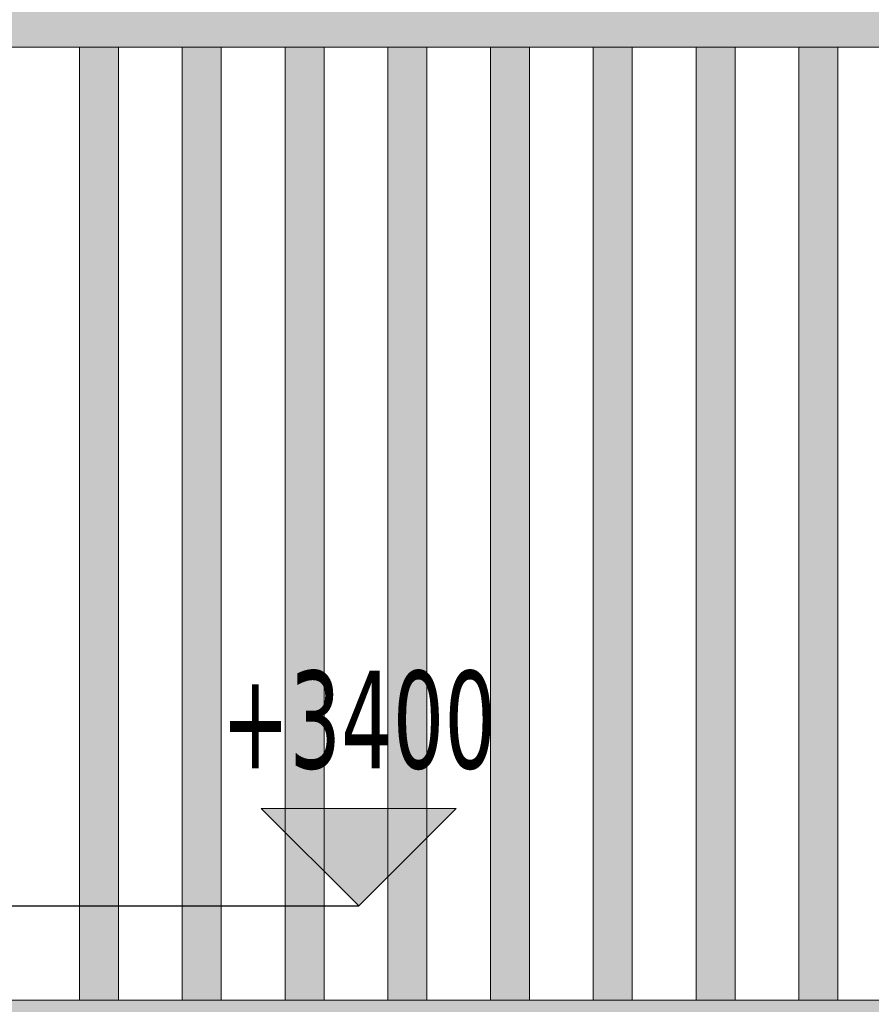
# Model space of a CAD drawing. Header units: millimetres. Extents: x 1567 to 2756, y -116 to 725.
# Tile 351 of 418: x 2472 to 2494, y 456 to 481. Entities that reach past the tile are written whole.
import ezdxf

# ---------------------------------------------------------------- set-up
doc = ezdxf.new("R2010")
doc.units = ezdxf.units.MM
doc.layers.add('Ech.1_50', color=7, linetype='Continuous')
doc.styles.add('tahoma-z-r', font='txt', dxfattribs={"width": 0.704918})
doc.dimstyles.new('ISO-25', dxfattribs={"dimtxt": 2.5, "dimasz": 2.5, "dimexe": 1.25, "dimexo": 0.625, "dimtad": 1, "dimtxsty": 'Standard', "dimcen": 2.5, "dimadec": 0, "dimazin": 0, "dimtfac": 1, "dimtmove": 0, "dimatfit": 3, "dimfxl": 1, "dimarcsym": 0})

# ---------------------------------------------------------------- blocks, each defined once
blk = doc.blocks.new('cw-dimension-symbol2')
at = {"color": 0, "linetype": 'Continuous', "lineweight": -2}
for p, q in [((-0.5, -0.5), (0.5, 0.5)), ((-1, 0), (1, 0))]:
    blk.add_line(p, q, dxfattribs=at)
blk = doc.blocks.new('*D167')
at = {"layer": 'Defpoints', "color": 0}
for p in [(2549.061, 529.716), (2549.546, 527.775), (2276.546, 459.525)]:
    blk.add_point(p, dxfattribs=at)
at = {"layer": 'Ech.1_50', "color": 0, "linetype": 'Continuous', "lineweight": -2}
for p, q in [((2549.546, 527.775), (2548.916, 530.298)), ((2276.643, 461.611), (2548.479, 529.57)), ((2276.546, 459.525), (2275.916, 462.048))]:
    blk.add_line(p, q, dxfattribs=at)
at = {"layer": 'Ech.1_50', "color": 0, "lineweight": -2, "xscale": 0.6000000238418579, "yscale": 0.6000000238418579, "zscale": 0.6000000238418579}
for p, rotation in [((2549.061, 529.716), 14.03624346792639), ((2276.061, 461.466), 194.0362434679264)]:
    blk.add_blockref('cw-dimension-symbol2', p, dxfattribs=dict(at, rotation=rotation))
at = {"layer": 'Ech.1_50', "color": 7, "linetype": 'Continuous', "lineweight": 5, "insert": (2412.015, 497.773), "char_height": 2.5, "attachment_point": 5, "rotation": 14.0362, "style": 'tahoma-z-r'}
blk.add_mtext('14070', dxfattribs=at)
blk = doc.blocks.new('cw-dimension-symbol15')
at = {"linetype": 'Continuous', "lineweight": -2}
blk.add_hatch(color=0, dxfattribs=at).paths.add_polyline_path([(0, 0), (-1, 1), (1, 1)])
at = {"color": 0, "linetype": 'Continuous', "lineweight": -2}
for p, q in [((0, 0), (-1, 1)), ((-1, 1), (1, 1)), ((1, 1), (0, 0))]:
    blk.add_line(p, q, dxfattribs=at)
blk = doc.blocks.new('*D180')
at = {"layer": 'Defpoints', "color": 0}
for p in [(2471.038, 458.713), (2471.038, 458.713), (2481.038, 458.713)]:
    blk.add_point(p, dxfattribs=at)
at = {"layer": 'Ech.1_50', "color": 0, "linetype": 'Continuous', "lineweight": -2}
blk.add_line((2471.038, 458.713), (2481.038, 458.713), dxfattribs=at)
at = {"layer": 'Ech.1_50', "color": 7, "linetype": 'Continuous', "lineweight": 5, "insert": (2481.038, 463.463), "char_height": 2.5, "attachment_point": 5, "style": 'tahoma-z-r'}
blk.add_mtext('+3400', dxfattribs=at)

msp = doc.modelspace()

# ---------------------------------------------------------------- hatches: boundary and pattern name
at = {"layer": 'Ech.1_50', "linetype": 'Continuous', "lineweight": 5, "true_color": 0xd4c4b3, "transparency": 33554687}
msp.add_hatch(color=9, dxfattribs=at).paths.add_polyline_path([(2551.249, 483.113), (2470.949, 483.113), (2470.949, 480.713), (2551.249, 480.713), (2551.249, 483.113)])
at = {"layer": 'Ech.1_50', "linetype": 'Continuous', "lineweight": 5, "true_color": 0xeaddd7, "transparency": 33554687}
for points in [[(2473.883, 456.299), (2474.883, 456.299), (2474.883, 480.713), (2473.883, 480.713), (2473.883, 456.299)], [(2476.516, 456.299), (2477.516, 456.299), (2477.516, 480.713), (2476.516, 480.713), (2476.516, 456.299)], [(2479.149, 456.299), (2480.149, 456.299), (2480.149, 480.713), (2479.149, 480.713), (2479.149, 456.299)], [(2481.783, 456.299), (2482.783, 456.299), (2482.783, 480.713), (2481.783, 480.713), (2481.783, 456.299)], [(2484.416, 456.299), (2485.416, 456.299), (2485.416, 480.713), (2484.416, 480.713), (2484.416, 456.299)], [(2487.049, 456.299), (2488.049, 456.299), (2488.049, 480.713), (2487.049, 480.713), (2487.049, 456.299)], [(2489.683, 456.299), (2490.683, 456.299), (2490.683, 480.713), (2489.683, 480.713), (2489.683, 456.299)], [(2492.316, 456.299), (2493.316, 456.299), (2493.316, 480.713), (2492.316, 480.713), (2492.316, 456.299)]]:
    msp.add_hatch(color=254, dxfattribs=at).paths.add_polyline_path(points)
at = {"layer": 'Ech.1_50', "linetype": 'Continuous', "lineweight": 5, "true_color": 0xf3f3f3, "transparency": 33554687}
msp.add_hatch(color=7, dxfattribs=at).paths.add_polyline_path([(2471.249, 453.299), (2551.249, 453.299), (2551.249, 456.299), (2471.249, 456.299), (2471.249, 453.299)])

# ---------------------------------------------------------------- linework, layer by layer
at = {"layer": 'Ech.1_50', "color": 7, "linetype": 'Continuous', "lineweight": 5}
for points in [[(2551.249, 483.113), (2470.949, 483.113), (2470.949, 480.713), (2551.249, 480.713), (2551.249, 483.113)], [(2473.883, 456.299), (2474.883, 456.299), (2474.883, 480.713), (2473.883, 480.713), (2473.883, 456.299)], [(2476.516, 456.299), (2477.516, 456.299), (2477.516, 480.713), (2476.516, 480.713), (2476.516, 456.299)], [(2479.149, 456.299), (2480.149, 456.299), (2480.149, 480.713), (2479.149, 480.713), (2479.149, 456.299)], [(2481.783, 456.299), (2482.783, 456.299), (2482.783, 480.713), (2481.783, 480.713), (2481.783, 456.299)], [(2484.416, 456.299), (2485.416, 456.299), (2485.416, 480.713), (2484.416, 480.713), (2484.416, 456.299)], [(2487.049, 456.299), (2488.049, 456.299), (2488.049, 480.713), (2487.049, 480.713), (2487.049, 456.299)], [(2489.683, 456.299), (2490.683, 456.299), (2490.683, 480.713), (2489.683, 480.713), (2489.683, 456.299)], [(2492.316, 456.299), (2493.316, 456.299), (2493.316, 480.713), (2492.316, 480.713), (2492.316, 456.299)], [(2471.249, 453.299), (2551.249, 453.299), (2551.249, 456.299), (2471.249, 456.299), (2471.249, 453.299)]]:
    msp.add_lwpolyline(points, close=True, dxfattribs=at)

# ---------------------------------------------------------------- block references
at = {"layer": 'Ech.1_50', "color": 7, "lineweight": 5, "xscale": 2.5, "yscale": 2.5, "zscale": 2.5}
msp.add_blockref('cw-dimension-symbol15', (2481.038, 458.713), dxfattribs=at)

# ---------------------------------------------------------------- dimensions: what is measured, and where the dimension line sits
at = {"layer": 'Ech.1_50', "color": 7, "linetype": 'Continuous', "lineweight": 5}
dim = msp.add_linear_dim(base=(2549.061, 529.716), p1=(2276.546, 459.525), p2=(2549.546, 527.775), angle=14.0362, text='14070', dimstyle='ISO-25', override={"dimtxt": 2.5, "dimasz": 0.6, "dimexe": 0.6, "dimexo": 0, "dimgap": 0, "dimdec": 0, "dimlfac": 1, "dimtxsty": 'tahoma-z-r', "dimblk": 'cw-dimension-symbol2', "dimclrt": 7, "dimtmove": 2}, dxfattribs=at)
dim.commit()
dim.dimension.update_dxf_attribs({"geometry": '*D167', "text_midpoint": (2412.015, 497.773), "dimtype": 161, "text_rotation": 14.0362})
dim = msp.add_ordinate_dim(feature_location=(2471.038, 458.713), offset=(10, 0), dtype=0, origin=(2471.038, 458.713), text='+3400', dimstyle='ISO-25', override={"dimtxt": 2.5, "dimasz": 0.3, "dimexe": 0.6, "dimexo": 0, "dimgap": 0, "dimdec": 0, "dimlfac": 1, "dimtxsty": 'tahoma-z-r', "dimblk": 'cw-dimension-symbol15', "dimclrt": 7, "dimtmove": 2}, dxfattribs=at)
dim.commit()
dim.dimension.update_dxf_attribs({"geometry": '*D180', "text_midpoint": (2481.038, 463.463)})

doc.saveas('drawing.dxf')
